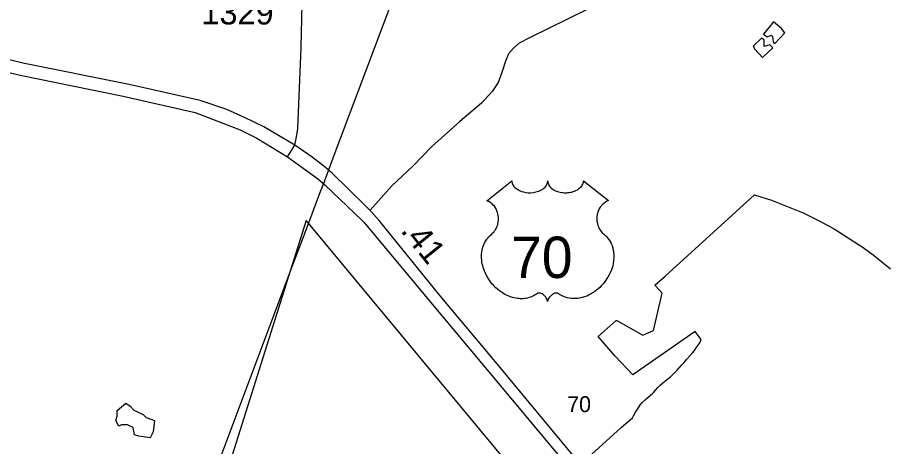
# Model space of a CAD drawing. Extents: x 2206922 to 2357709, y 510027 to 673830.
# Drawn here: x 2275344 to 2279814, y 612924 to 615129 of the extents above; entities that cross this region are included whole.
import ezdxf

# ---------------------------------------------------------------- set-up
doc = ezdxf.new("R2010")
doc.units = 0
for name, color, linetype in [('Exist Boundary Political City Limit New', 7, 'Continuous'), ('Exist Boundary Political Urban Extension UEB', 7, 'Continuous'), ('Exist Hydrographic Misc Water Feature', 7, 'Continuous'), ('Exist Road Non-System Type 51', 7, 'Continuous'), ('Exist Road Primary US Divided Attributed', 7, 'Continuous'), ('Exist Road Primary US Label', 7, 'Continuous'), ('Exist Road Primary US Mileage Tenths English Label', 7, 'Continuous'), ('Exist Road Primary US Shield CELL', 7, 'Continuous'), ('Exist Road Primary US Shield Number Label', 7, 'Continuous'), ('Exist Road Secondary Type 51 Attributed', 7, 'Continuous'), ('Exist Road Secondary Type 51 Number Label', 7, 'Continuous'), ('Exist Utilities Electrical Transmission Line', 7, 'Continuous'), ('Map Preparation Boundary City Limit Buffer Line', 7, 'Continuous')]:
    doc.layers.add(name, color=color, linetype=linetype)

msp = doc.modelspace()

# ---------------------------------------------------------------- linework, layer by layer
at = {"layer": 'Exist Boundary Political City Limit New'}
msp.add_lwpolyline([(2278274.2, 612865.8), (2278446, 613021.5), (2278504.2, 613071.4), (2278509.8, 613081.4), (2278519.8, 613100.2), (2278532.2, 613121.7), (2278544.8, 613139.2), (2278554.2, 613149.5), (2278570.2, 613164.8), (2278582, 613175), (2278597, 613188.2), (2278607, 613195.8), (2278614.2, 613202.5), (2278624, 613214.4), (2278634, 613226.5), (2278646.2, 613239.2), (2278660, 613250.5), (2278676.8, 613265.1), (2278698.2, 613282.8), (2278714.8, 613297.2), (2278733.5, 613316.6), (2278744.2, 613328.1), (2278755.5, 613341.6), (2278768.8, 613355.6), (2278782.5, 613372.1), (2278798, 613390.3), (2278812, 613405.6), (2278821.5, 613417.5), (2278831, 613430.2), (2278841, 613445.1), (2278849, 613456.8), (2278856.2, 613473.2), (2278825, 613515.7), (2278505, 613291.6), (2278414.5, 613388.6), (2278328.2, 613488.7), (2278420.2, 613572.1), (2278423, 613570.6), (2278557.2, 613495.5), (2278612.2, 613519.7), (2278655.8, 613711.8), (2278622, 613749), (2278618.8, 613752.4), (2278671.2, 613800), (2279130.8, 614217.4), (2279217.5, 614189.8), (2279380, 614124.7), (2279460.2, 614085.7), (2279539.5, 614042.5), (2279689, 613946.4), (2279740.2, 613908.5), (2279829.2, 613836.1)], dxfattribs=at)
at = {"layer": 'Exist Boundary Political Urban Extension UEB'}
for p, q in [((2277990.2, 612686.4), (2276838.7, 614071.2)), ((2276743.7, 613818.9), (2275776.6, 610753.3))]:
    msp.add_line(p, q, dxfattribs=at)
msp.add_lwpolyline([(2276838.7, 614071.2), (2276827.5, 614084.7), (2276743.7, 613818.9)], dxfattribs=at)
at = {"layer": 'Exist Hydrographic Misc Water Feature'}
for points in [[(2279227.7, 615106.3), (2279176.1, 615042), (2279195, 615028.1), (2279208.8, 615033.2), (2279216.4, 615036.9), (2279222.7, 615030.6), (2279226.5, 615002.9), (2279230.3, 614997.9), (2279235.3, 614994.1), (2279285.7, 615049.5), (2279269.3, 615071), (2279227.7, 615106.3)], [(2279167.3, 615021.8), (2279124.5, 614980.2), (2279127, 614976.4), (2279130.8, 614967.6), (2279171.1, 614923.5), (2279224, 614972.7), (2279208.8, 614987.8), (2279179.9, 614979), (2279181.1, 615013), (2279167.3, 615021.8)], [(2276004.6, 613072.8), (2276048.9, 613058), (2276041.5, 612998.9), (2276026.7, 612969.3), (2275967.6, 612976.7), (2275945.5, 612984.1), (2275938.1, 613021.1), (2275908.6, 613035.9), (2275879, 613035.9), (2275864.2, 613028.5), (2275849.5, 613058), (2275856.9, 613080.2), (2275856.9, 613109.8), (2275901.2, 613146.7), (2275923.3, 613131.9), (2275941.2, 613111.4), (2275960.2, 613102.4), (2275989.8, 613087.6), (2276004.6, 613072.8)]]:
    msp.add_lwpolyline(points, dxfattribs=at)
at = {"layer": 'Exist Road Non-System Type 51'}
msp.add_lwpolyline([(2278274.8, 615170.9), (2278170, 615119.5), (2277974.3, 615024.5), (2277921, 614996.9), (2277893.3, 614971.1), (2277867.6, 614941.5), (2277851.8, 614903.9), (2277834, 614850.5), (2277814.2, 614795.1), (2277782.6, 614747.7), (2277727.3, 614688.3), (2277616.6, 614593.4), (2277472.3, 614464.9), (2277377.4, 614366), (2277266.7, 614263.2), (2277155.7, 614137.8)], dxfattribs=at)
at = {"layer": 'Exist Road Primary US Divided Attributed'}
for points in [[(2272279.8, 616185.2), (2272865.7, 615839.7), (2272898.5, 615819.6), (2273364.6, 615524.8), (2273529.8, 615425.2), (2273679, 615348.3), (2273792.1, 615291.7), (2273956.7, 615225.1), (2274088.2, 615186.5), (2274302.1, 615123.8), (2274764.8, 614981.6), (2274995.5, 614916), (2275366.5, 614830), (2275886.7, 614723.6), (2276257.7, 614639.9), (2276488.8, 614550.9), (2276574.4, 614508), (2276731.4, 614412.6)], [(2276769.4, 614472.2), (2276609.2, 614566.4), (2276511.3, 614613.8), (2276419.7, 614654.9), (2276282.5, 614701), (2275918.4, 614784.7), (2275371, 614893.3), (2275027.2, 614979.3), (2274371.2, 615176.3), (2274149.5, 615250.9), (2274108.8, 615262.3), (2274002.5, 615296.2), (2273891.7, 615330.2), (2273846.4, 615348.3), (2273776.3, 615382.2), (2273676.8, 615429.7), (2273491.3, 615527.1), (2273446.1, 615558.7), (2273384.4, 615595.7)], [(2278198.5, 612877.7), (2277782.3, 613380), (2277515.5, 613697.5), (2277202.8, 614084.6), (2277160.2, 614133.6), (2277131.8, 614160.4), (2276962.8, 614326.3), (2276926.5, 614357.9), (2276858.6, 614410), (2276769.4, 614472.2)], [(2276731.4, 614412.6), (2276885.5, 614301), (2276925, 614266.3), (2277112.6, 614087.6), (2277124.5, 614075.6), (2277457.3, 613676.6), (2277738.7, 613339.5), (2278155.1, 612841.5)]]:
    msp.add_lwpolyline(points, dxfattribs=at)
at = {"layer": 'Exist Road Primary US Shield CELL'}
msp.add_lwpolyline([(2277884.1, 614289.2), (2277884.4, 614283.9), (2277885.7, 614277.6), (2277886.7, 614274.3), (2277889.6, 614268.1), (2277894.5, 614260.7), (2277901.3, 614253.5), (2277909, 614247.2), (2277914.1, 614243.9), (2277922.9, 614239.1), (2277932.8, 614235), (2277943.9, 614231.8), (2277955.3, 614229.5), (2277967.6, 614228.1), (2277979.9, 614227.9), (2277993.1, 614228.9), (2278007.7, 614231.7), (2278014.4, 614233.5), (2278021.9, 614236), (2278028.9, 614238.9), (2278036.6, 614243), (2278042.7, 614247), (2278047.6, 614250.5), (2278054.4, 614257), (2278059.8, 614263.8), (2278062.1, 614267.6), (2278064.1, 614271.2), (2278066.8, 614279), (2278067.5, 614282.4), (2278068.1, 614289.5), (2278068.5, 614283.5), (2278069.1, 614279.8), (2278070.1, 614276.2), (2278071.6, 614272.3), (2278074.4, 614266.8), (2278077.4, 614262.2), (2278083.1, 614255.5), (2278086.7, 614252.1), (2278090, 614249.5), (2278098.7, 614243.5), (2278108.9, 614238.3), (2278113.9, 614236.1), (2278119.1, 614234.3), (2278125.6, 614232.3), (2278132.4, 614230.7), (2278139.1, 614229.6), (2278145.9, 614228.6), (2278152.9, 614228.1), (2278158.6, 614227.9), (2278165.6, 614228), (2278172, 614228.4), (2278178.7, 614229.1), (2278185.9, 614230.3), (2278191.8, 614231.6), (2278199.5, 614233.7), (2278206.5, 614236.2), (2278212.7, 614238.8), (2278220.7, 614243), (2278227.1, 614247.1), (2278231.8, 614250.9), (2278237.4, 614256), (2278242.8, 614262.2), (2278245.9, 614266.7), (2278248.1, 614271.3), (2278250.1, 614276.2), (2278251.4, 614281.3), (2278252, 614285.8), (2278252.1, 614289.6), (2278380.7, 614187.2), (2278377.7, 614186), (2278370.7, 614182.6), (2278365.1, 614179.3), (2278356.3, 614173.1), (2278352.5, 614169.7), (2278348.7, 614166.1), (2278345.2, 614162.3), (2278342.1, 614158.8), (2278338.4, 614153.6), (2278335.1, 614148.4), (2278331.8, 614142.7), (2278329.4, 614137.8), (2278325.5, 614127.4), (2278323.6, 614120.9), (2278322.3, 614115.4), (2278320.8, 614103.9), (2278320.4, 614098.4), (2278320.4, 614093), (2278320.8, 614087.3), (2278321.3, 614081.9), (2278322.3, 614076.2), (2278323.2, 614071.1), (2278324.8, 614065), (2278327.1, 614057.8), (2278329.9, 614050.9), (2278335.7, 614039.8), (2278343.3, 614028.4), (2278348.7, 614022), (2278354, 614016.5), (2278362, 614009.8), (2278366.2, 614006), (2278371.2, 614001.1), (2278379.2, 613991.7), (2278382.5, 613987.3), (2278385.8, 613982.4), (2278388.8, 613977.3), (2278391.9, 613971.8), (2278394.3, 613967), (2278398.8, 613956), (2278402.1, 613945.3), (2278403.6, 613939.7), (2278406, 613927.1), (2278407, 613920.8), (2278407.9, 613908.5), (2278408, 613893.6), (2278406.8, 613879.5), (2278404.2, 613863), (2278402, 613853.1), (2278398.6, 613841.7), (2278395.3, 613831.7), (2278389.4, 613817), (2278384.2, 613806.4), (2278377.5, 613793.9), (2278372.8, 613786.4), (2278367.5, 613778.4), (2278360.7, 613769.1), (2278352.8, 613759.2), (2278343.3, 613748.8), (2278335.6, 613741.1), (2278325.6, 613732.2), (2278319.5, 613727.1), (2278310.9, 613720.6), (2278299, 613712.7), (2278287.3, 613705.9), (2278277.4, 613700.9), (2278268.6, 613697.1), (2278257.2, 613692.7), (2278238.2, 613687.5), (2278231.3, 613686), (2278223.1, 613684.8), (2278215.4, 613684.1), (2278208, 613683.6), (2278197.9, 613683.6), (2278188, 613684.4), (2278178.6, 613685.7), (2278168.8, 613687.8), (2278158.5, 613690.8), (2278149.2, 613694.5), (2278139.8, 613699.1), (2278123.9, 613709.1), (2278119.3, 613711.6), (2278116.7, 613712.3), (2278110.6, 613712.6), (2278104.8, 613711.3), (2278098.9, 613709), (2278095.3, 613707.1), (2278090.6, 613704), (2278086.9, 613701.1), (2278082.5, 613696.9), (2278079.5, 613693.4), (2278077.1, 613690.7), (2278072.7, 613683.6), (2278071.1, 613680.3), (2278069.4, 613675.9), (2278067.9, 613669.6), (2278065.9, 613677.6), (2278063.6, 613682.9), (2278060.8, 613687.5), (2278058, 613691.5), (2278053.5, 613696.7), (2278049.5, 613700.6), (2278044.6, 613704.5), (2278039.4, 613707.6), (2278035.3, 613709.7), (2278031.5, 613711.2), (2278026.9, 613712.3), (2278023.1, 613712.6), (2278020, 613712.6), (2278015.7, 613711.6), (2278009.9, 613707.4), (2278004.4, 613703.6), (2277998.4, 613699.9), (2277991.2, 613696.1), (2277986, 613693.6), (2277979.7, 613691.2), (2277972.5, 613688.8), (2277964.6, 613686.7), (2277956.4, 613685.1), (2277949.3, 613684), (2277941.6, 613683.3), (2277934.7, 613683.1), (2277927.5, 613683.2), (2277920.7, 613683.7), (2277912.9, 613684.4), (2277903.2, 613685.8), (2277895.1, 613687.6), (2277886.6, 613689.9), (2277877.9, 613692.6), (2277868.6, 613696.2), (2277856.9, 613701.3), (2277848.7, 613705.5), (2277835.9, 613712.9), (2277820.9, 613723.3), (2277809.5, 613732.5), (2277801.2, 613740), (2277789, 613752.5), (2277781.8, 613760.6), (2277770.5, 613775.2), (2277763.3, 613785.7), (2277758.6, 613793.5), (2277751.8, 613805.9), (2277748, 613813.8), (2277743.2, 613825.2), (2277739.3, 613835.6), (2277736.2, 613845.5), (2277734.4, 613851.8), (2277732, 613862.8), (2277730.5, 613870.6), (2277729.1, 613881.3), (2277728.3, 613892.6), (2277728.1, 613903.1), (2277728.4, 613911.7), (2277729.4, 613921.8), (2277731.1, 613932.5), (2277733.2, 613941.7), (2277735, 613948.3), (2277737.7, 613956.4), (2277741.4, 613965.3), (2277745.6, 613973.8), (2277749.7, 613980.9), (2277754.8, 613988.5), (2277759.8, 613994.9), (2277766.3, 614002.1), (2277773.2, 614008.6), (2277779.4, 614013.7), (2277786.9, 614021), (2277790.8, 614025.4), (2277795.4, 614031.5), (2277799.2, 614037.2), (2277802.1, 614042.3), (2277806, 614049.9), (2277808.4, 614055.5), (2277811.3, 614064.1), (2277812.8, 614070.2), (2277814.3, 614078.1), (2277815.3, 614085.4), (2277815.7, 614094.6), (2277815.5, 614102.2), (2277814.5, 614111.1), (2277812.8, 614119.6), (2277810.8, 614127.1), (2277807.6, 614135.6), (2277804.7, 614141.8), (2277799.8, 614150.2), (2277794.3, 614158.1), (2277788.6, 614164.5), (2277782.9, 614170.1), (2277777.5, 614174.4), (2277772.3, 614178.1), (2277765.7, 614182.1), (2277759.4, 614185.2), (2277755.5, 614186.8)], close=True, dxfattribs=at)
at = {"layer": 'Exist Road Secondary Type 51 Attributed'}
for points in [[(2276769.4, 614472.2), (2276778.1, 614515.9), (2276784.4, 614558.5), (2276801.3, 614973.8), (2276818.2, 615715.6), (2276832.2, 616151.3), (2276819.5, 616271.9), (2276811.7, 616528.3), (2276803.2, 617020.6), (2276801.8, 617272.7), (2276813.1, 617421.5), (2276848.5, 617553.2), (2276893.8, 617662.3), (2276950.5, 617761.5), (2277014.2, 617852.2), (2277092, 617940), (2277130.8, 617973.4), (2277162.8, 618000.9), (2277241, 618048.6)], [(2276731.4, 614412.6), (2276769.4, 614472.2)]]:
    msp.add_lwpolyline(points, dxfattribs=at)
at = {"layer": 'Exist Utilities Electrical Transmission Line'}
for p, q in [((2276959.3, 614391.4), (2276936.5, 614330.7)), ((2276927.7, 614307.4), (2276919, 614284.2)), ((2276936.5, 614330.7), (2276927.7, 614307.4)), ((2276919, 614284.2), (2276896.1, 614223.5)), ((2276896.1, 614223.5), (2276838.7, 614071.2)), ((2276838.7, 614071.2), (2276743.7, 613818.9)), ((2276743.7, 613818.9), (2275588.8, 610753.3))]:
    msp.add_line(p, q, dxfattribs=at)
msp.add_lwpolyline([(2279426.8, 618654.6), (2278471.2, 617640.1), (2278439.5, 617605.7), (2278413.9, 617565.5), (2277775.9, 616546), (2277756.3, 616505.8), (2277740.7, 616465.7), (2276959.3, 614391.4)], dxfattribs=at)
at = {"layer": 'Map Preparation Boundary City Limit Buffer Line'}
msp.add_lwpolyline([(2278274.2, 612865.8), (2278446, 613021.5), (2278504.2, 613071.4), (2278509.8, 613081.4), (2278519.8, 613100.2), (2278532.2, 613121.7), (2278544.8, 613139.2), (2278554.2, 613149.5), (2278570.2, 613164.8), (2278582, 613175), (2278597, 613188.2), (2278607, 613195.8), (2278614.2, 613202.5), (2278624, 613214.4), (2278634, 613226.5), (2278646.2, 613239.2), (2278660, 613250.5), (2278676.8, 613265.1), (2278698.2, 613282.8), (2278714.8, 613297.2), (2278733.5, 613316.6), (2278744.2, 613328.1), (2278755.5, 613341.6), (2278768.8, 613355.6), (2278782.5, 613372.1), (2278798, 613390.3), (2278812, 613405.6), (2278821.5, 613417.5), (2278831, 613430.2), (2278841, 613445.1), (2278849, 613456.8), (2278856.2, 613473.2), (2278825, 613515.7), (2278505, 613291.6), (2278414.5, 613388.6), (2278328.2, 613488.7), (2278420.2, 613572.1), (2278423, 613570.6), (2278557.2, 613495.5), (2278612.2, 613519.7), (2278655.8, 613711.8), (2278622, 613749), (2278618.8, 613752.4), (2278671.2, 613800), (2279130.8, 614217.4), (2279217.5, 614189.8), (2279380, 614124.7), (2279460.2, 614085.7), (2279539.5, 614042.5), (2279689, 613946.4), (2279740.2, 613908.5), (2279829.2, 613836.1)], dxfattribs=at)

# ---------------------------------------------------------------- texts
at = {"layer": 'Exist Road Primary US Label'}
msp.add_text('70', height=82.02, dxfattribs=at).set_placement((2278168.4, 613100.5))
at = {"layer": 'Exist Road Primary US Mileage Tenths English Label'}
msp.add_text('.41', height=125, rotation=308.9273, dxfattribs=at).set_placement((2277309.1, 614031.3))
at = {"layer": 'Exist Road Primary US Shield Number Label'}
msp.add_text('70', height=212.5, dxfattribs=at).set_placement((2277879.8, 613789.9))
at = {"layer": 'Exist Road Secondary Type 51 Number Label'}
msp.add_text('1329', height=125, dxfattribs=at).set_placement((2276288.7, 615092.4))

doc.saveas('drawing.dxf')
